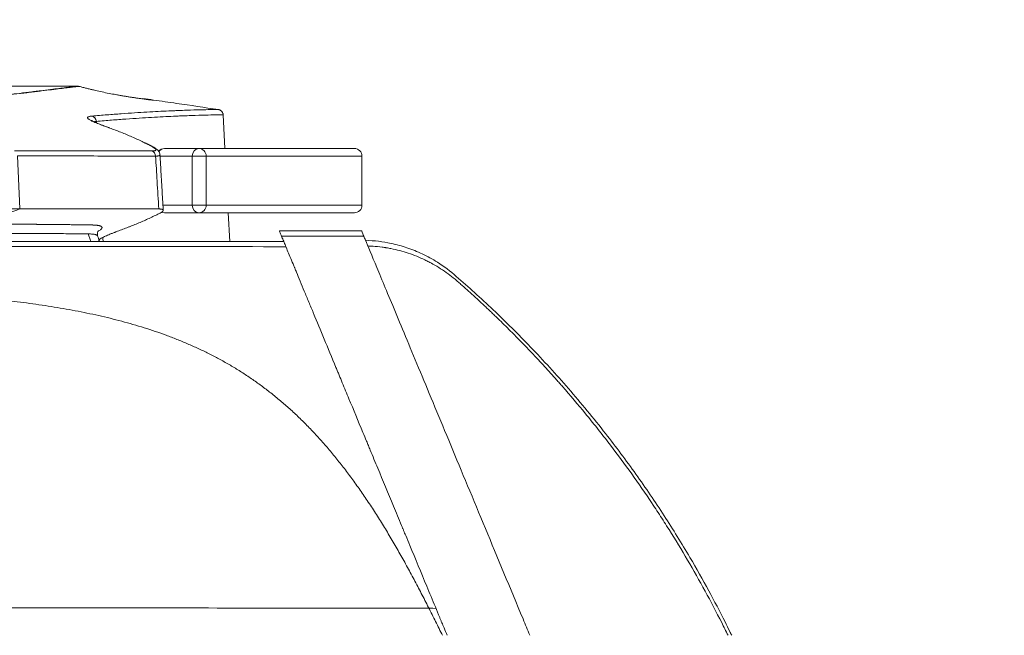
# Model space of a CAD drawing. Header units: millimetres. Extents: x 0 to 594, y 0 to 420.
# Tile 193 of 656: x 256 to 282, y 46 to 62. Entities that reach past the tile are written whole.
import ezdxf

# ---------------------------------------------------------------- set-up
doc = ezdxf.new("R2010")
doc.units = ezdxf.units.MM
doc.layers.add('1', color=7, linetype='Continuous', true_color=0xffffff)
doc.styles.add('Arial Unicode MS', font='txt')
doc.dimstyles.get("Standard").update_dxf_attribs({"dimtxt": 0.18, "dimasz": 0.18, "dimexe": 0.18, "dimexo": 0.0625, "dimgap": 0.09, "dimtad": 0, "dimtih": 1, "dimtoh": 1, "dimdec": 4, "dimzin": 0, "dimdsep": 46, "dimtxsty": 'Standard', "dimcen": 0.09, "dimadec": 0, "dimazin": 0, "dimtfac": 1, "dimtdec": 4, "dimtofl": 0, "dimtmove": 0, "dimatfit": 3, "dimfxl": 0, "dimtolj": 1, "dimtzin": 0, "dimarcsym": 0})

# ---------------------------------------------------------------- blocks, each defined once
blk = doc.blocks.new('_U11')
at = {"layer": '1', "color": 18, "lineweight": 13}
for p, q in [((89.633, 165.915), (66.293, 165.915)), ((68.293, 165.915), (68.293, 98.224)), ((351.63, 113.571), (66.293, 113.571))]:
    blk.add_line(p, q, dxfattribs=at)
at = {"layer": '1', "color": 18}
for points in [[(68.293, 165.915), (69.231, 162.415), (67.355, 162.415)], [(68.293, 113.571), (67.355, 117.071), (69.231, 117.071)]]:
    blk.add_solid(points, dxfattribs=at)
at = {"layer": '1', "color": 18, "linetype": 'Continuous', "lineweight": 13, "char_height": 2.5, "attachment_point": 7, "rotation": 90, "line_spacing_factor": 1.047437, "style": 'Arial Unicode MS'}
for s, insert in [('\\fArial Unicode MS|b0|i0;\\W1.0000;1.05', (70.421, 90.289)), ('\\fArial Unicode MS|b0|i0;\\W1.0000;BOW DEFLATED ', (70.421, 59.773))]:
    blk.add_mtext(s, dxfattribs=dict(at, insert=insert))

msp = doc.modelspace()

# ---------------------------------------------------------------- linework, layer by layer
at = {"layer": '1', "color": 155, "linetype": 'Continuous', "lineweight": 18}
for p, q in [((257.065, 60.22), (253.851, 60.22)), ((261.55, 58.571), (261.504, 59.46)), ((259.651, 58.612), (259.649, 58.613)), ((265.175, 58.371), (265.175, 57.071)), ((261.679, 56.111), (261.639, 56.871)), ((258.178, 56.257), (258.177, 56.26)), ((263.049, 56.249), (265.225, 56.249)), ((265.225, 56.249), (263.049, 56.249)), ((265.225, 56.25), (265.225, 56.249))]:
    msp.add_line(p, q, dxfattribs=at)
at = {"layer": '1', "color": 155, "linetype": 'Continuous', "lineweight": 13}
for p, q in [((256.06, 58.375), (256.121, 56.972)), ((260.685, 57.071), (260.685, 58.371)), ((261.053, 58.371), (261.053, 57.071))]:
    msp.add_line(p, q, dxfattribs=at)
at = {"layer": '1', "color": 155, "linetype": 'Continuous', "lineweight": 18}
for centre, start, end in [((259.947, 58.371), 89.9991, 139.4131), ((259.947, 57.071), 246.7422, 269.9988)]:
    msp.add_arc(centre, 0.2, start, end, dxfattribs=at)
for centre, major_axis, ratio, start_param, end_param in [((257.655, 60.069), (0.019, -0.149), 0.999805, 2.759366, 3.017677), ((258.435, 58.98), (-0.051, -0.141), 0.844451, 3.105082, 3.309032), ((264.975, 58.371), (-0.2, 0), 1, 3.141572, 4.712368), ((264.975, 57.071), (-0.2, 0), 1, 1.570775, 3.141572)]:
    msp.add_ellipse(centre, major_axis=major_axis, ratio=ratio, start_param=start_param, end_param=end_param, dxfattribs=at)
at = {"layer": '1', "color": 155, "linetype": 'Continuous', "lineweight": 13}
for centre, major_axis, ratio, start_param, end_param in [((258.004, 59.28), (-0.013, 0.149), 0.970105, 4.681337, 6.025927), ((259.581, 58.479), (-0.07, -0.133), 0.85352, 3.163287, 3.39892), ((259.584, 58.362), (0, 0.15), 0.881349, 4.766131, 5.96843), ((259.947, 58.371), (0, -0.2), 0.861277, 3.141595, 4.117305), ((260.861, 58.371), (0, 0.2), 0.878988, 0.000003, 1.570799), ((260.861, 58.371), (0.2, 0), 0.000001, 3.638654, 6.01611), ((260.861, 58.371), (0, 0.2), 0.964547, 4.712384, 6.283181), ((260.861, 57.071), (0, 0.2), 0.878988, 1.570799, 3.141595), ((260.861, 57.071), (0.2, 0), 0.000001, 3.638654, 6.01611), ((260.861, 57.071), (0, 0.2), 0.964547, 3.141588, 4.712384), ((259.947, 57.071), (0, -0.2), 0.861277, 5.8361, 6.283188)]:
    msp.add_ellipse(centre, major_axis=major_axis, ratio=ratio, start_param=start_param, end_param=end_param, dxfattribs=at)
for points, knots in [([(251.859, 59.517), (251.972, 59.53), (252.084, 59.543), (252.303, 59.569), (252.411, 59.582), (252.731, 59.62), (252.937, 59.644), (253.336, 59.692), (253.529, 59.715), (253.739, 59.741), (253.763, 59.743), (253.809, 59.749), (253.878, 59.757), (254.037, 59.776), (254.17, 59.792), (254.43, 59.824), (254.597, 59.844), (254.917, 59.883), (255.071, 59.902), (255.366, 59.937), (255.506, 59.955), (255.774, 59.987), (255.902, 60.003), (256.144, 60.033), (256.258, 60.047), (256.393, 60.063), (256.42, 60.066), (256.459, 60.071), (256.472, 60.073), (256.498, 60.076), (256.561, 60.084), (256.623, 60.091), (256.764, 60.109), (256.852, 60.12), (257.015, 60.14), (257.089, 60.149), (257.225, 60.166), (257.348, 60.181), (257.444, 60.193), (257.527, 60.203), (257.562, 60.208), (257.618, 60.215), (257.64, 60.217), (257.655, 60.219)], [0, 0, 0, 0, 0.03125, 0.03125, 0.0625, 0.0625, 0.125, 0.125, 0.1875, 0.1875, 0.195312, 0.195312, 0.203125, 0.21875, 0.25, 0.25, 0.3125, 0.3125, 0.375, 0.375, 0.4375, 0.4375, 0.5, 0.5, 0.5625, 0.5625, 0.578125, 0.578125, 0.585937, 0.585937, 0.59375, 0.625, 0.625, 0.6875, 0.6875, 0.75, 0.75, 0.8125, 0.875, 0.875, 0.9375, 0.9375, 1, 1, 1, 1]), ([(257.693, 60.214), (257.689, 60.214), (257.683, 60.213), (257.676, 60.212), (257.671, 60.212), (257.668, 60.211), (257.655, 60.21), (257.642, 60.208), (257.599, 60.203), (257.529, 60.194), (257.383, 60.177), (257.198, 60.154), (257.047, 60.136), (256.884, 60.116), (256.795, 60.106), (256.652, 60.088), (256.603, 60.082), (256.539, 60.075), (256.527, 60.073), (256.501, 60.07), (256.488, 60.068), (256.448, 60.064), (256.421, 60.06), (256.286, 60.044), (256.171, 60.03), (255.806, 59.986), (255.536, 59.953), (255.092, 59.9), (254.938, 59.881), (254.757, 59.859), (254.736, 59.857), (254.696, 59.852), (254.675, 59.85), (254.614, 59.842), (254.489, 59.827), (254.361, 59.812), (254.187, 59.791), (254.054, 59.775), (253.918, 59.759), (253.826, 59.748), (253.779, 59.742), (253.546, 59.714), (253.353, 59.691), (252.953, 59.643), (252.747, 59.619), (252.429, 59.581), (252.321, 59.568), (252.103, 59.542), (251.992, 59.528), (251.88, 59.515)], [0, 0, 0, 0, 0.015625, 0.023438, 0.023438, 0.03125, 0.03125, 0.0625, 0.0625, 0.125, 0.1875, 0.25, 0.3125, 0.3125, 0.375, 0.375, 0.40625, 0.40625, 0.414063, 0.414063, 0.421875, 0.421875, 0.4375, 0.4375, 0.5, 0.5, 0.625, 0.625, 0.6875, 0.6875, 0.695313, 0.695313, 0.703125, 0.703125, 0.71875, 0.75, 0.75, 0.78125, 0.796875, 0.796875, 0.8125, 0.8125, 0.875, 0.875, 0.9375, 0.9375, 0.96875, 0.96875, 1, 1, 1, 1]), ([(259.66, 59.853), (259.66, 59.853), (259.654, 59.853), (259.626, 59.853), (259.605, 59.853), (259.577, 59.854)], [0, 0, 0, 0, 0.499683, 0.499683, 1, 1, 1, 1]), ([(258.465, 59.126), (258.433, 59.138), (258.402, 59.149), (258.365, 59.163), (258.357, 59.166), (258.347, 59.17), (258.343, 59.171), (258.336, 59.174), (258.318, 59.18), (258.301, 59.187), (258.26, 59.202), (258.209, 59.222), (258.141, 59.249), (258.082, 59.274), (258.048, 59.29), (258.017, 59.305), (258.003, 59.312), (257.978, 59.326), (257.967, 59.332), (257.957, 59.339), (257.956, 59.34), (257.953, 59.342), (257.95, 59.344), (257.943, 59.349), (257.937, 59.354), (257.928, 59.362), (257.923, 59.367), (257.917, 59.377), (257.913, 59.386), (257.917, 59.398), (257.931, 59.408), (257.946, 59.414), (257.964, 59.419), (257.975, 59.421), (257.999, 59.425), (258.013, 59.427), (258.028, 59.428)], [0, 0, 0, 0, 0.0625, 0.0625, 0.078125, 0.078125, 0.085938, 0.085938, 0.09375, 0.125, 0.125, 0.1875, 0.25, 0.3125, 0.375, 0.375, 0.4375, 0.4375, 0.5, 0.5, 0.507813, 0.507813, 0.515625, 0.53125, 0.5625, 0.5625, 0.625, 0.625, 0.6875, 0.75, 0.8125, 0.875, 0.875, 0.9375, 0.9375, 1, 1, 1, 1]), ([(258.028, 59.428), (258.167, 59.44), (258.301, 59.451), (258.561, 59.472), (258.812, 59.49), (259.047, 59.506), (259.273, 59.521), (259.382, 59.528), (259.591, 59.54), (259.791, 59.551), (259.974, 59.56), (260.084, 59.565), (260.105, 59.566), (260.148, 59.568), (260.211, 59.571), (260.272, 59.573), (260.39, 59.578), (260.464, 59.581), (260.674, 59.588), (260.797, 59.592), (261.007, 59.597), (261.095, 59.598), (261.174, 59.599), (261.187, 59.599), (261.199, 59.599), (261.207, 59.6), (261.211, 59.6), (261.23, 59.6), (261.245, 59.6), (261.284, 59.6), (261.306, 59.6), (261.359, 59.6), (261.377, 59.6), (261.377, 59.6)], [0, 0, 0, 0, 0.062505, 0.062505, 0.125011, 0.187516, 0.187516, 0.250021, 0.250021, 0.312527, 0.375032, 0.375032, 0.390658, 0.390658, 0.406285, 0.437537, 0.437537, 0.500043, 0.500043, 0.625054, 0.625054, 0.750064, 0.750064, 0.765691, 0.773504, 0.773504, 0.781317, 0.781317, 0.81257, 0.81257, 0.875075, 0.875075, 1, 1, 1, 1]), ([(258.149, 59.288), (258.288, 59.3), (258.423, 59.311), (258.683, 59.332), (258.935, 59.35), (259.171, 59.366), (259.397, 59.381), (259.506, 59.388), (259.715, 59.4), (259.916, 59.411), (260.1, 59.42), (260.209, 59.425), (260.231, 59.426), (260.274, 59.428), (260.337, 59.43), (260.398, 59.433), (260.516, 59.438), (260.59, 59.44), (260.801, 59.448), (260.923, 59.451), (261.134, 59.456), (261.222, 59.458), (261.301, 59.459), (261.314, 59.459), (261.326, 59.459), (261.334, 59.459), (261.338, 59.459), (261.357, 59.459), (261.372, 59.459), (261.411, 59.46), (261.433, 59.46), (261.486, 59.46), (261.504, 59.46), (261.504, 59.46)], [0, 0, 0, 0, 0.062507, 0.062507, 0.125013, 0.18752, 0.18752, 0.250027, 0.250027, 0.312534, 0.37504, 0.37504, 0.390667, 0.390667, 0.406294, 0.437547, 0.437547, 0.500054, 0.500054, 0.625067, 0.625067, 0.75008, 0.75008, 0.765707, 0.77352, 0.77352, 0.781334, 0.781334, 0.812587, 0.812587, 0.875094, 0.875094, 1, 1, 1, 1]), ([(258.085, 59.279), (258.092, 59.28), (258.1, 59.282), (258.121, 59.285), (258.134, 59.287), (258.149, 59.288)], [0, 0, 0, 0, 0.431737, 0.431737, 1, 1, 1, 1]), ([(259.625, 58.505), (259.633, 58.505), (259.641, 58.505), (259.656, 58.505), (259.669, 58.507), (259.686, 58.509), (259.7, 58.513), (259.707, 58.516), (259.711, 58.518), (259.712, 58.519), (259.713, 58.519), (259.715, 58.521), (259.717, 58.522), (259.72, 58.525), (259.723, 58.53), (259.724, 58.537), (259.722, 58.545), (259.718, 58.551), (259.715, 58.555), (259.714, 58.556), (259.713, 58.558), (259.712, 58.559), (259.71, 58.561), (259.709, 58.563), (259.704, 58.568), (259.7, 58.571), (259.691, 58.579), (259.681, 58.586), (259.664, 58.597), (259.644, 58.61), (259.628, 58.618), (259.62, 58.622)], [0, 0, 0, 0, 0.0625, 0.0625, 0.125, 0.1875, 0.25, 0.3125, 0.3125, 0.328125, 0.328125, 0.34375, 0.375, 0.375, 0.4375, 0.5, 0.5625, 0.625, 0.625, 0.640625, 0.640625, 0.65625, 0.65625, 0.6875, 0.6875, 0.75, 0.75, 0.8125, 0.875, 0.9375, 1, 1, 1, 1]), ([(255.981, 58.508), (256.31, 58.507), (256.633, 58.507), (257.266, 58.507), (257.576, 58.506), (258.183, 58.506), (258.48, 58.506), (259.062, 58.505), (259.347, 58.505), (259.625, 58.505)], [0, 0, 0, 0, 0.25, 0.25, 0.5, 0.5, 0.75, 0.75, 1, 1, 1, 1]), ([(256.06, 58.375), (256.39, 58.375), (256.714, 58.374), (257.349, 58.374), (257.971, 58.373), (258.568, 58.372), (259.151, 58.371), (259.437, 58.37), (259.716, 58.37)], [0, 0, 0, 0, 0.25, 0.25, 0.5, 0.75, 0.75, 1, 1, 1, 1]), ([(259.716, 58.37), (259.726, 58.37), (259.735, 58.37), (259.752, 58.371), (259.768, 58.372), (259.788, 58.375), (259.804, 58.379), (259.814, 58.382), (259.818, 58.384), (259.818, 58.384), (259.819, 58.385), (259.82, 58.385), (259.823, 58.387), (259.825, 58.388), (259.828, 58.391), (259.832, 58.396), (259.833, 58.4), (259.833, 58.403), (259.833, 58.403)], [0, 0, 0, 0, 0.124614, 0.124614, 0.249229, 0.373843, 0.498458, 0.623072, 0.638649, 0.638649, 0.654226, 0.654226, 0.68538, 0.747687, 0.747687, 0.872301, 0.996916, 1, 1, 1, 1]), ([(259.716, 58.37), (259.729, 58.149), (259.742, 57.929), (259.77, 57.463), (259.785, 57.218), (259.799, 56.972)], [0, 0, 0, 0, 0.473489, 0.473489, 1, 1, 1, 1]), ([(260.685, 58.371), (260.611, 58.371), (260.537, 58.371), (260.388, 58.371), (260.313, 58.371), (260.104, 58.371), (259.97, 58.371), (259.834, 58.371)], [0, 0, 0, 0, 0.266992, 0.266992, 0.533983, 0.533983, 1, 1, 1, 1]), ([(265.175, 58.371), (265.175, 58.371), (265.153, 58.371), (265.067, 58.371), (265.002, 58.371), (264.91, 58.371), (264.904, 58.371), (264.893, 58.371), (264.876, 58.371), (264.835, 58.371), (264.796, 58.371), (264.715, 58.371), (264.596, 58.371), (264.386, 58.371), (264.225, 58.371), (264.128, 58.371), (264.117, 58.371), (264.095, 58.371), (264.084, 58.371), (264.051, 58.371), (263.983, 58.371), (263.913, 58.371), (263.767, 58.371), (263.665, 58.371), (263.45, 58.371), (263.225, 58.371), (262.978, 58.371), (262.818, 58.371), (262.785, 58.371), (262.719, 58.371), (262.686, 58.371), (262.586, 58.371), (262.381, 58.371), (262.02, 58.371), (261.71, 58.371), (261.389, 58.371), (261.224, 58.371), (261.053, 58.371)], [0, 0, 0, 0, 0.124696, 0.124696, 0.249739, 0.249739, 0.257554, 0.257554, 0.265369, 0.281, 0.312261, 0.312261, 0.374783, 0.437304, 0.499826, 0.499826, 0.507641, 0.507641, 0.515456, 0.515456, 0.531087, 0.562348, 0.562348, 0.62487, 0.62487, 0.687391, 0.749913, 0.749913, 0.765543, 0.765543, 0.781174, 0.781174, 0.812435, 0.874957, 0.937478, 0.937478, 1, 1, 1, 1]), ([(259.912, 57.071), (260.022, 57.071), (260.13, 57.071), (260.313, 57.071), (260.388, 57.071), (260.537, 57.071), (260.611, 57.071), (260.685, 57.071)], [0, 0, 0, 0, 0.413543, 0.413543, 0.706772, 0.706772, 1, 1, 1, 1]), ([(261.053, 57.071), (261.224, 57.071), (261.389, 57.071), (261.71, 57.071), (262.02, 57.071), (262.381, 57.071), (262.586, 57.071), (262.686, 57.071), (262.719, 57.071), (262.785, 57.071), (262.818, 57.071), (262.978, 57.071), (263.225, 57.071), (263.45, 57.071), (263.665, 57.071), (263.767, 57.071), (263.912, 57.071), (263.983, 57.071), (264.051, 57.071), (264.084, 57.071), (264.095, 57.071), (264.117, 57.071), (264.215, 57.071), (264.386, 57.071), (264.596, 57.071), (264.715, 57.071), (264.796, 57.071), (264.835, 57.071), (264.876, 57.071), (264.893, 57.071), (264.904, 57.071), (264.91, 57.071), (265.001, 57.071), (265.066, 57.071), (265.153, 57.071), (265.175, 57.071), (265.175, 57.071)], [0, 0, 0, 0, 0.062517, 0.062517, 0.125033, 0.18755, 0.218808, 0.218808, 0.234437, 0.234437, 0.250067, 0.250067, 0.312583, 0.3751, 0.3751, 0.437617, 0.437617, 0.468875, 0.484504, 0.484504, 0.492319, 0.492319, 0.500133, 0.56265, 0.625166, 0.687683, 0.687683, 0.718941, 0.734571, 0.742385, 0.742385, 0.7502, 0.7502, 0.875233, 0.875233, 1, 1, 1, 1]), ([(258.177, 56.26), (258.176, 56.265), (258.173, 56.269), (258.165, 56.277), (258.159, 56.281), (258.144, 56.288), (258.135, 56.291), (258.114, 56.297), (258.102, 56.3), (258.075, 56.304), (258.06, 56.306), (258.028, 56.31), (258.01, 56.311), (257.981, 56.312), (257.972, 56.313), (257.951, 56.313), (257.941, 56.313), (257.93, 56.313)], [0, 0, 0, 0, 0.123192, 0.123192, 0.269326, 0.269326, 0.415461, 0.415461, 0.561596, 0.561596, 0.707731, 0.707731, 0.853865, 0.853865, 0.926933, 0.926933, 1, 1, 1, 1]), ([(257.93, 56.313), (257.937, 56.297), (257.949, 56.264), (257.968, 56.215), (257.987, 56.166), (258.001, 56.132), (258.007, 56.114), (258.008, 56.113)], [0, 0, 0, 0, 0.24782, 0.493498, 0.737036, 0.978435, 1, 1, 1, 1]), ([(251.01, 54.785), (251.262, 54.785), (251.512, 54.784), (252.007, 54.777), (252.253, 54.772), (252.739, 54.759), (252.98, 54.751), (253.457, 54.731), (253.694, 54.719), (254.162, 54.692), (254.394, 54.676), (254.853, 54.641), (255.081, 54.622), (255.531, 54.578), (255.754, 54.554), (256.196, 54.501), (256.414, 54.473), (256.847, 54.41), (257.061, 54.376), (257.484, 54.303), (257.694, 54.263), (258.108, 54.177), (258.313, 54.131), (258.719, 54.031), (258.92, 53.978), (259.316, 53.863), (259.512, 53.802), (259.803, 53.703), (259.996, 53.635), (260.282, 53.526), (260.47, 53.448), (260.657, 53.368), (260.75, 53.326), (260.935, 53.24), (261.119, 53.152), (261.3, 53.057), (261.481, 52.96), (261.66, 52.86), (261.926, 52.7), (262.1, 52.586), (262.274, 52.47), (262.36, 52.409), (262.532, 52.286), (262.702, 52.158), (262.954, 51.957), (263.203, 51.744), (263.367, 51.594), (263.529, 51.44), (263.69, 51.283), (263.929, 51.035), (264.164, 50.775), (264.319, 50.594), (264.472, 50.409), (264.548, 50.314), (264.7, 50.121), (264.85, 49.925), (264.997, 49.721), (265.144, 49.514), (265.217, 49.408), (265.361, 49.194), (265.504, 48.976), (265.645, 48.752), (265.785, 48.526), (265.855, 48.411), (265.992, 48.179), (266.06, 48.062), (266.196, 47.825), (266.263, 47.706), (266.396, 47.465), (266.461, 47.344), (266.592, 47.1), (266.657, 46.977), (266.785, 46.731), (266.849, 46.607), (266.975, 46.359), (267.038, 46.235), (267.162, 45.986), (267.223, 45.862), (267.29, 45.725), (267.296, 45.712), (267.302, 45.7)], [0, 0, 0, 0, 0.034424, 0.034424, 0.068848, 0.068848, 0.103271, 0.103271, 0.137695, 0.137695, 0.172119, 0.172119, 0.206543, 0.206543, 0.240966, 0.240966, 0.27539, 0.27539, 0.309814, 0.309814, 0.344238, 0.344238, 0.378662, 0.378662, 0.413085, 0.413085, 0.447509, 0.447509, 0.464721, 0.481933, 0.499145, 0.499145, 0.516357, 0.516357, 0.533569, 0.55078, 0.55078, 0.567992, 0.585204, 0.602416, 0.602416, 0.619628, 0.619628, 0.63684, 0.654052, 0.671264, 0.688476, 0.688476, 0.705687, 0.722899, 0.740111, 0.757323, 0.757323, 0.774535, 0.774535, 0.791747, 0.808959, 0.808959, 0.826171, 0.826171, 0.843383, 0.860594, 0.860594, 0.877806, 0.877806, 0.895018, 0.895018, 0.91223, 0.91223, 0.929442, 0.929442, 0.946654, 0.946654, 0.963866, 0.963866, 0.981078, 0.981078, 0.99829, 0.99829, 1, 1, 1, 1])]:
    msp.add_open_spline(points, degree=3, knots=knots, dxfattribs=at)
at = {"layer": '1', "color": 155, "linetype": 'Continuous', "lineweight": 18}
for points, knots in [([(257.655, 60.219), (257.632, 60.219), (257.586, 60.219), (257.515, 60.219), (257.442, 60.219), (257.393, 60.219), (257.362, 60.219), (257.356, 60.219), (257.343, 60.219), (257.337, 60.219), (257.318, 60.219), (257.306, 60.219), (257.268, 60.22), (257.218, 60.22), (257.142, 60.22), (257.091, 60.22), (257.065, 60.22)], [0, 0, 0, 0, 0.125, 0.25, 0.375, 0.5, 0.5, 0.53125, 0.53125, 0.5625, 0.5625, 0.625, 0.625, 0.75, 0.875, 1, 1, 1, 1]), ([(257.693, 60.214), (257.727, 60.205), (257.76, 60.196), (257.826, 60.18), (257.858, 60.171), (257.921, 60.156), (257.951, 60.148), (258.012, 60.133), (258.041, 60.126), (258.07, 60.119)], [0, 0, 0, 0, 0.25, 0.25, 0.5, 0.5, 0.75, 0.75, 1, 1, 1, 1]), ([(258.07, 60.119), (258.041, 60.126), (258.012, 60.133), (257.951, 60.148), (257.921, 60.156), (257.858, 60.171), (257.826, 60.18), (257.76, 60.196), (257.727, 60.205), (257.693, 60.214)], [0, 0, 0, 0, 0.25, 0.25, 0.5, 0.5, 0.75, 0.75, 1, 1, 1, 1]), ([(259.577, 59.854), (259.562, 59.856), (259.546, 59.858), (259.516, 59.863), (259.501, 59.865), (259.455, 59.871), (259.425, 59.876), (259.364, 59.885), (259.319, 59.891), (259.274, 59.898), (259.251, 59.901), (259.243, 59.902), (259.228, 59.904), (259.221, 59.905), (259.198, 59.908), (259.183, 59.911), (259.153, 59.915), (259.138, 59.917), (259.108, 59.921), (259.092, 59.924), (259.062, 59.928), (259.047, 59.93), (259.001, 59.937), (258.971, 59.942), (258.909, 59.952), (258.879, 59.957), (258.818, 59.967), (258.787, 59.973), (258.726, 59.983), (258.696, 59.989), (258.604, 60.006), (258.544, 60.017), (258.424, 60.041), (258.364, 60.053), (258.246, 60.079), (258.187, 60.092), (258.129, 60.105)], [0, 0, 0, 0, 0.03125, 0.03125, 0.0625, 0.0625, 0.125, 0.125, 0.1875, 0.21875, 0.21875, 0.234375, 0.234375, 0.25, 0.25, 0.28125, 0.28125, 0.3125, 0.3125, 0.34375, 0.34375, 0.375, 0.375, 0.4375, 0.4375, 0.5, 0.5, 0.5625, 0.5625, 0.625, 0.625, 0.75, 0.75, 0.875, 0.875, 1, 1, 1, 1]), ([(261.377, 59.6), (261.008, 59.656), (260.436, 59.741), (259.864, 59.824), (259.66, 59.853)], [0, 0, 0, 0, 0.6441, 1, 1, 1, 1]), ([(261.504, 59.46), (261.503, 59.468), (261.502, 59.477), (261.498, 59.493), (261.496, 59.502), (261.489, 59.517), (261.485, 59.525), (261.476, 59.539), (261.471, 59.546), (261.459, 59.559), (261.453, 59.565), (261.44, 59.575), (261.432, 59.58), (261.417, 59.588), (261.41, 59.591), (261.393, 59.597), (261.385, 59.599), (261.377, 59.6)], [0, 0, 0, 0, 0.125, 0.125, 0.25, 0.25, 0.375, 0.375, 0.5, 0.5, 0.625, 0.625, 0.75, 0.75, 0.875, 0.875, 1, 1, 1, 1]), ([(258.436, 59.139), (258.434, 59.14), (258.373, 59.162), (258.274, 59.199), (258.155, 59.247), (258.074, 59.283), (258.026, 59.308), (258.01, 59.319), (258.009, 59.321), (258.009, 59.321)], [0, 0, 0, 0, 0.007264, 0.232929, 0.454964, 0.648411, 0.818407, 0.962, 1, 1, 1, 1]), ([(259.383, 58.742), (259.369, 58.749), (259.355, 58.756), (259.247, 58.808), (259.152, 58.851), (258.959, 58.935), (258.862, 58.975), (258.665, 59.053), (258.566, 59.09), (258.465, 59.126)], [0, 0, 0, 0, 0.047336, 0.047336, 0.36489, 0.36489, 0.682445, 0.682445, 1, 1, 1, 1]), ([(259.83, 58.409), (259.829, 58.426), (259.823, 58.46), (259.795, 58.505), (259.759, 58.543), (259.714, 58.576), (259.672, 58.6), (259.648, 58.611)], [0, 0, 0, 0, 0.125818, 0.288741, 0.475604, 0.726672, 1, 1, 1, 1]), ([(263.675, 58.571), (263.675, 58.571), (263.665, 58.571), (263.621, 58.571), (263.548, 58.571), (263.479, 58.571), (263.43, 58.571), (263.42, 58.571), (263.399, 58.571), (263.367, 58.571), (263.332, 58.571), (263.259, 58.571), (263.205, 58.571), (263.03, 58.571), (262.894, 58.571), (262.728, 58.571), (262.718, 58.571), (262.698, 58.571), (262.668, 58.571), (262.597, 58.571), (262.533, 58.571), (262.402, 58.571), (262.217, 58.571), (261.912, 58.571), (261.688, 58.571), (261.557, 58.571), (261.543, 58.571), (261.513, 58.571), (261.469, 58.571), (261.364, 58.571), (261.271, 58.571), (261.083, 58.571), (260.952, 58.571), (260.546, 58.571), (260.256, 58.571), (259.947, 58.571)], [0, 0, 0, 0, 0.062275, 0.12479, 0.187305, 0.24982, 0.24982, 0.265449, 0.265449, 0.281077, 0.312335, 0.312335, 0.37485, 0.37485, 0.49988, 0.49988, 0.507694, 0.507694, 0.515509, 0.531137, 0.562395, 0.562395, 0.62491, 0.687425, 0.74994, 0.74994, 0.757754, 0.757754, 0.765569, 0.781197, 0.812455, 0.812455, 0.87497, 0.87497, 1, 1, 1, 1]), ([(259.947, 58.571), (260.104, 58.571), (260.259, 58.571), (260.487, 58.571), (260.563, 58.571), (260.713, 58.571), (260.787, 58.571), (260.861, 58.571)], [0, 0, 0, 0, 0.5, 0.5, 0.75, 0.75, 1, 1, 1, 1]), ([(260.861, 58.571), (261.031, 58.571), (261.196, 58.571), (261.516, 58.571), (261.825, 58.571), (262.186, 58.571), (262.39, 58.571), (262.491, 58.571), (262.524, 58.571), (262.589, 58.571), (262.622, 58.571), (262.782, 58.571), (263.028, 58.571), (263.253, 58.571), (263.468, 58.571), (263.57, 58.571), (263.715, 58.571), (263.785, 58.571), (263.853, 58.571), (263.886, 58.571), (263.897, 58.571), (263.919, 58.571), (264.016, 58.571), (264.188, 58.571), (264.397, 58.571), (264.516, 58.571), (264.597, 58.571), (264.635, 58.571), (264.676, 58.571), (264.693, 58.571), (264.705, 58.571), (264.71, 58.571), (264.802, 58.571), (264.867, 58.571), (264.953, 58.571), (264.975, 58.571), (264.975, 58.571)], [0, 0, 0, 0, 0.062517, 0.062517, 0.125033, 0.18755, 0.218808, 0.218808, 0.234438, 0.234438, 0.250067, 0.250067, 0.312583, 0.3751, 0.3751, 0.437617, 0.437617, 0.468875, 0.484504, 0.484504, 0.492319, 0.492319, 0.500133, 0.56265, 0.625167, 0.687683, 0.687683, 0.718942, 0.734571, 0.742385, 0.742385, 0.7502, 0.7502, 0.875233, 0.875233, 1, 1, 1, 1]), ([(261.551, 58.571), (261.558, 58.571), (261.565, 58.571), (261.805, 58.571), (262.018, 58.571), (262.31, 58.571), (262.402, 58.571), (262.533, 58.571), (262.597, 58.571), (262.668, 58.571), (262.698, 58.571), (262.718, 58.571), (262.728, 58.571), (262.893, 58.571), (263.03, 58.571), (263.205, 58.571), (263.259, 58.571), (263.332, 58.571), (263.356, 58.571), (263.389, 58.571), (263.399, 58.571), (263.42, 58.571), (263.43, 58.571), (263.518, 58.571), (263.577, 58.571), (263.636, 58.571), (263.665, 58.571), (263.675, 58.571), (263.675, 58.571)], [0, 0, 0, 0, 0.005059, 0.005059, 0.170924, 0.170924, 0.253857, 0.253857, 0.295323, 0.316056, 0.326423, 0.326423, 0.336789, 0.336789, 0.502655, 0.502655, 0.585587, 0.585587, 0.627053, 0.627053, 0.647787, 0.647787, 0.66852, 0.66852, 0.834385, 0.834385, 0.917318, 1, 1, 1, 1]), ([(264.975, 58.571), (264.975, 58.571), (264.888, 58.571), (264.71, 58.571), (264.705, 58.571), (264.693, 58.571), (264.676, 58.571), (264.635, 58.571), (264.597, 58.571), (264.516, 58.571), (264.457, 58.571), (264.263, 58.571), (264.112, 58.571), (263.93, 58.571), (263.919, 58.571), (263.897, 58.571), (263.886, 58.571), (263.853, 58.571), (263.785, 58.571), (263.715, 58.571), (263.57, 58.571), (263.366, 58.571), (263.028, 58.571), (262.782, 58.571), (262.622, 58.571), (262.589, 58.571), (262.524, 58.571), (262.491, 58.571), (262.39, 58.571), (262.322, 58.571), (262.114, 58.571), (261.969, 58.571), (261.735, 58.571), (261.648, 58.571), (261.56, 58.571)], [0, 0, 0, 0, 0.274395, 0.274395, 0.282978, 0.282978, 0.291561, 0.308727, 0.343058, 0.343058, 0.41172, 0.41172, 0.549044, 0.549044, 0.557627, 0.557627, 0.56621, 0.56621, 0.583375, 0.617706, 0.617706, 0.686368, 0.755031, 0.823693, 0.823693, 0.840858, 0.840858, 0.858024, 0.858024, 0.892355, 0.892355, 0.961017, 0.961017, 1, 1, 1, 1]), ([(247.2, 56.972), (247.423, 56.972), (247.645, 56.972), (248.087, 56.972), (248.307, 56.972), (248.745, 56.972), (248.963, 56.972), (249.394, 56.972), (249.609, 56.972), (250.033, 56.972), (250.243, 56.972), (250.659, 56.972), (250.865, 56.972), (251.272, 56.972), (251.472, 56.972), (251.868, 56.972), (252.063, 56.972), (252.446, 56.972), (252.635, 56.972), (253.005, 56.972), (253.187, 56.972), (253.543, 56.972), (253.717, 56.972), (254.058, 56.972), (254.225, 56.972), (254.55, 56.972), (254.708, 56.972), (255.015, 56.972), (255.165, 56.972), (255.454, 56.972), (255.594, 56.972), (255.865, 56.972), (255.995, 56.972), (256.121, 56.972)], [0, 0, 0, 0, 0.0625, 0.0625, 0.125, 0.125, 0.1875, 0.1875, 0.25, 0.25, 0.3125, 0.3125, 0.375, 0.375, 0.4375, 0.4375, 0.5, 0.5, 0.5625, 0.5625, 0.625, 0.625, 0.6875, 0.6875, 0.75, 0.75, 0.8125, 0.8125, 0.875, 0.875, 0.9375, 0.9375, 1, 1, 1, 1]), ([(256.121, 56.972), (256.785, 56.972), (257.424, 56.972), (258.651, 56.972), (259.238, 56.972), (259.799, 56.972)], [0, 0, 0, 0, 0.5, 0.5, 1, 1, 1, 1]), ([(259.811, 56.851), (259.724, 56.807), (259.636, 56.765), (259.456, 56.682), (259.366, 56.642), (259.228, 56.584), (259.158, 56.555), (259.088, 56.527), (259.042, 56.508), (259.018, 56.499), (258.9, 56.453), (258.805, 56.417), (258.709, 56.382)], [0, 0, 0, 0, 0.25, 0.25, 0.5, 0.5, 0.625, 0.6875, 0.6875, 0.75, 0.75, 1, 1, 1, 1]), ([(259.799, 56.972), (259.809, 56.972), (259.827, 56.972), (259.851, 56.97), (259.871, 56.968), (259.883, 56.965), (259.89, 56.963), (259.893, 56.962), (259.896, 56.961), (259.897, 56.961), (259.899, 56.96), (259.9, 56.959), (259.905, 56.957), (259.908, 56.955), (259.913, 56.951), (259.918, 56.947), (259.92, 56.939), (259.919, 56.931), (259.915, 56.924), (259.912, 56.92), (259.911, 56.918), (259.91, 56.917), (259.908, 56.915), (259.907, 56.913), (259.902, 56.908), (259.894, 56.9), (259.878, 56.889), (259.86, 56.877), (259.837, 56.864), (259.82, 56.855), (259.811, 56.851)], [0, 0, 0, 0, 0.0625, 0.125, 0.1875, 0.25, 0.25, 0.28125, 0.28125, 0.296875, 0.296875, 0.3125, 0.3125, 0.375, 0.375, 0.4375, 0.5, 0.5625, 0.625, 0.640625, 0.640625, 0.65625, 0.65625, 0.6875, 0.6875, 0.75, 0.8125, 0.875, 0.9375, 1, 1, 1, 1]), ([(260.861, 56.871), (260.787, 56.871), (260.712, 56.871), (260.563, 56.871), (260.487, 56.871), (260.259, 56.871), (260.104, 56.871), (259.947, 56.871)], [0, 0, 0, 0, 0.25, 0.25, 0.5, 0.5, 1, 1, 1, 1]), ([(264.975, 56.871), (264.975, 56.871), (264.953, 56.871), (264.867, 56.871), (264.802, 56.871), (264.71, 56.871), (264.704, 56.871), (264.693, 56.871), (264.676, 56.871), (264.635, 56.871), (264.597, 56.871), (264.516, 56.871), (264.397, 56.871), (264.188, 56.871), (264.026, 56.871), (263.93, 56.871), (263.919, 56.871), (263.897, 56.871), (263.886, 56.871), (263.853, 56.871), (263.785, 56.871), (263.715, 56.871), (263.57, 56.871), (263.468, 56.871), (263.253, 56.871), (263.028, 56.871), (262.782, 56.871), (262.622, 56.871), (262.589, 56.871), (262.524, 56.871), (262.491, 56.871), (262.39, 56.871), (262.186, 56.871), (261.825, 56.871), (261.516, 56.871), (261.196, 56.871), (261.031, 56.871), (260.861, 56.871)], [0, 0, 0, 0, 0.124695, 0.124695, 0.249739, 0.249739, 0.257554, 0.257554, 0.265369, 0.281, 0.31226, 0.31226, 0.374782, 0.437304, 0.499826, 0.499826, 0.507641, 0.507641, 0.515456, 0.515456, 0.531087, 0.562348, 0.562348, 0.624869, 0.624869, 0.687391, 0.749913, 0.749913, 0.765543, 0.765543, 0.781174, 0.781174, 0.812435, 0.874956, 0.937478, 0.937478, 1, 1, 1, 1]), ([(254.855, 56.567), (254.858, 56.567), (254.864, 56.567), (254.873, 56.567), (254.884, 56.567), (254.896, 56.567), (254.91, 56.567), (254.925, 56.567), (254.941, 56.567), (254.959, 56.567), (254.978, 56.567), (254.998, 56.567), (255.019, 56.567), (255.05, 56.567), (255.089, 56.567), (255.135, 56.567), (255.22, 56.567), (255.343, 56.567), (255.471, 56.567), (255.567, 56.567), (255.631, 56.567), (255.695, 56.567), (255.75, 56.567), (255.796, 56.567), (255.832, 56.567), (255.868, 56.567), (255.904, 56.567), (255.939, 56.567), (255.973, 56.567), (256.007, 56.567), (256.04, 56.567), (256.073, 56.567), (256.105, 56.567), (256.126, 56.567), (256.137, 56.567)], [0, 0, 0, 0, 0.006295, 0.013613, 0.021953, 0.031315, 0.0417, 0.053108, 0.065539, 0.078993, 0.093471, 0.108971, 0.125496, 0.143044, 0.178936, 0.214666, 0.250233, 0.375302, 0.500146, 0.55006, 0.600008, 0.649993, 0.700012, 0.729411, 0.758386, 0.786934, 0.815058, 0.842756, 0.870028, 0.896875, 0.923295, 0.94929, 0.974858, 1, 1, 1, 1]), ([(256.15, 56.567), (256.154, 56.567), (256.161, 56.567), (256.172, 56.567), (256.183, 56.567), (256.194, 56.567), (256.205, 56.567), (256.216, 56.567), (256.228, 56.567), (256.239, 56.567), (256.25, 56.567), (256.261, 56.567), (256.272, 56.567), (256.284, 56.567), (256.295, 56.567), (256.306, 56.567), (256.317, 56.567), (256.329, 56.566), (256.34, 56.566), (256.351, 56.566), (256.363, 56.566), (256.374, 56.566), (256.385, 56.566), (256.397, 56.566), (256.408, 56.566), (256.42, 56.566), (256.431, 56.566), (256.443, 56.566), (256.454, 56.566), (256.466, 56.566), (256.477, 56.566), (256.489, 56.566), (256.5, 56.566), (256.512, 56.566), (256.523, 56.566), (256.535, 56.566), (256.547, 56.566), (256.558, 56.566), (256.57, 56.566), (256.582, 56.565), (256.593, 56.565), (256.605, 56.565), (256.617, 56.565), (256.629, 56.565), (256.64, 56.565), (256.652, 56.565), (256.664, 56.565), (256.676, 56.565), (256.688, 56.565), (256.699, 56.565), (256.711, 56.565), (256.723, 56.565), (256.735, 56.565), (256.747, 56.564), (256.8, 56.564), (256.898, 56.563), (257.04, 56.562), (257.19, 56.56), (257.316, 56.559), (257.415, 56.558), (257.487, 56.557), (257.558, 56.556), (257.617, 56.555), (257.664, 56.554), (257.7, 56.554), (257.735, 56.553), (257.77, 56.553), (257.805, 56.552), (257.84, 56.552), (257.875, 56.551), (257.902, 56.551), (257.922, 56.551), (257.933, 56.55), (257.945, 56.55), (257.957, 56.55), (257.968, 56.55), (257.978, 56.55), (257.986, 56.55), (257.993, 56.55), (257.999, 56.55), (258.005, 56.549), (258.011, 56.549), (258.017, 56.549), (258.023, 56.549), (258.028, 56.549), (258.034, 56.549), (258.039, 56.549), (258.044, 56.549), (258.05, 56.549), (258.057, 56.548), (258.065, 56.548), (258.073, 56.548), (258.08, 56.548), (258.087, 56.547), (258.094, 56.547), (258.1, 56.547), (258.106, 56.546), (258.112, 56.546), (258.116, 56.546), (258.12, 56.545), (258.124, 56.545), (258.128, 56.545), (258.132, 56.544), (258.136, 56.544), (258.14, 56.544), (258.144, 56.543), (258.148, 56.543), (258.151, 56.543), (258.155, 56.542), (258.159, 56.542), (258.163, 56.541), (258.169, 56.54), (258.178, 56.539), (258.189, 56.538), (258.199, 56.536), (258.209, 56.534), (258.219, 56.532), (258.228, 56.53), (258.236, 56.528), (258.244, 56.525), (258.252, 56.523), (258.259, 56.52), (258.265, 56.518), (258.271, 56.515), (258.276, 56.512), (258.281, 56.509), (258.285, 56.506), (258.289, 56.502), (258.292, 56.499), (258.295, 56.494), (258.298, 56.489), (258.299, 56.483), (258.299, 56.478), (258.298, 56.472), (258.296, 56.466), (258.293, 56.46), (258.288, 56.451), (258.278, 56.44), (258.259, 56.424), (258.231, 56.404), (258.203, 56.388), (258.187, 56.38)], [0, 0, 0, 0, 0.003654, 0.007317, 0.01099, 0.014672, 0.018364, 0.022065, 0.025776, 0.029496, 0.033226, 0.036965, 0.040714, 0.044473, 0.048241, 0.052018, 0.055805, 0.059601, 0.063407, 0.067223, 0.071048, 0.074882, 0.078726, 0.08258, 0.086443, 0.090315, 0.094197, 0.098089, 0.10199, 0.105901, 0.109821, 0.11375, 0.117689, 0.121638, 0.125596, 0.129564, 0.133541, 0.137528, 0.141524, 0.14553, 0.149545, 0.15357, 0.157604, 0.161648, 0.165701, 0.169764, 0.173837, 0.177918, 0.18201, 0.186111, 0.190221, 0.194341, 0.19847, 0.202609, 0.206758, 0.254246, 0.304787, 0.358382, 0.415031, 0.441137, 0.467331, 0.493614, 0.519986, 0.533186, 0.546388, 0.559591, 0.572795, 0.586, 0.599206, 0.612413, 0.625621, 0.630043, 0.634465, 0.638886, 0.643307, 0.647728, 0.652148, 0.654661, 0.657119, 0.659523, 0.661873, 0.664169, 0.666411, 0.668599, 0.670732, 0.672812, 0.674837, 0.676809, 0.678726, 0.682048, 0.685278, 0.688418, 0.691467, 0.694425, 0.697292, 0.700069, 0.702756, 0.705353, 0.707198, 0.709052, 0.710915, 0.712788, 0.71467, 0.716561, 0.718461, 0.720371, 0.72229, 0.724218, 0.726156, 0.728104, 0.730061, 0.732027, 0.738297, 0.744564, 0.750829, 0.757095, 0.76336, 0.769628, 0.775899, 0.782175, 0.788456, 0.794744, 0.80104, 0.807346, 0.813662, 0.819991, 0.826333, 0.832689, 0.839062, 0.847933, 0.856816, 0.865716, 0.874637, 0.883581, 0.892553, 0.901557, 0.910597, 0.928473, 0.946378, 0.973229, 1, 1, 1, 1]), ([(247.204, 56.273), (247.378, 56.273), (247.725, 56.273), (248.235, 56.273), (248.735, 56.273), (249.382, 56.273), (250.155, 56.274), (251.018, 56.275), (251.688, 56.276), (252.196, 56.278), (252.565, 56.279), (252.921, 56.281), (253.267, 56.283), (253.601, 56.285), (253.925, 56.288), (254.162, 56.291), (254.316, 56.293), (254.393, 56.294), (254.469, 56.295), (254.545, 56.297), (254.608, 56.299), (254.658, 56.3), (254.689, 56.301), (254.726, 56.302), (254.775, 56.303), (254.916, 56.307), (255.23, 56.314), (255.603, 56.32), (255.917, 56.322), (256.094, 56.323), (256.356, 56.324), (256.737, 56.323), (257.142, 56.321), (257.455, 56.318), (257.647, 56.316), (257.779, 56.315), (257.844, 56.314), (257.881, 56.314), (257.904, 56.314), (257.921, 56.313), (257.928, 56.313), (257.93, 56.313)], [0, 0, 0, 0, 0.03216, 0.06432, 0.096481, 0.128641, 0.192961, 0.257281, 0.321602, 0.353762, 0.385922, 0.418082, 0.450243, 0.482403, 0.514563, 0.546723, 0.554763, 0.562803, 0.570843, 0.578883, 0.586923, 0.590943, 0.594963, 0.596973, 0.603003, 0.611043, 0.643204, 0.707524, 0.739684, 0.755764, 0.771844, 0.836165, 0.900485, 0.932645, 0.964805, 0.980886, 0.988926, 0.992946, 0.996966, 0.998976, 1, 1, 1, 1]), ([(258.177, 56.261), (258.176, 56.299), (258.173, 56.353), (258.188, 56.377), (258.185, 56.379)], [0, 0, 0, 0, 0.53744, 1, 1, 1, 1]), ([(258.709, 56.382), (258.694, 56.376), (258.672, 56.368), (258.647, 56.359), (258.637, 56.355), (258.63, 56.352), (258.626, 56.351), (258.596, 56.34), (258.57, 56.33), (258.52, 56.31), (258.474, 56.292), (258.412, 56.266), (258.359, 56.241), (258.329, 56.226), (258.301, 56.212), (258.288, 56.205), (258.272, 56.195), (258.264, 56.19), (258.256, 56.184), (258.253, 56.182), (258.251, 56.18), (258.25, 56.179), (258.24, 56.173), (258.233, 56.167), (258.223, 56.156), (258.216, 56.146), (258.213, 56.137), (258.214, 56.133)], [0, 0, 0, 0, 0.045805, 0.068708, 0.080159, 0.080159, 0.091611, 0.091611, 0.183221, 0.183221, 0.274832, 0.366443, 0.458054, 0.549664, 0.549664, 0.641275, 0.641275, 0.687081, 0.709983, 0.721435, 0.721435, 0.732886, 0.732886, 0.824497, 0.824497, 0.916107, 1, 1, 1, 1]), ([(262.99, 56.394), (262.99, 56.394), (262.995, 56.382), (263.014, 56.334), (263.029, 56.297), (263.049, 56.249)], [0, 0, 0, 0, 0.5, 0.5, 1, 1, 1, 1]), ([(263.104, 56.117), (263.099, 56.128), (263.094, 56.139), (263.086, 56.159), (263.082, 56.169), (263.074, 56.188), (263.062, 56.216), (263.051, 56.244), (263.044, 56.262), (263.043, 56.264)], [0, 0, 0, 0, 0.191893, 0.191893, 0.377836, 0.377836, 0.563778, 0.935664, 1, 1, 1, 1]), ([(265.271, 56.14), (265.269, 56.143), (265.268, 56.146), (265.237, 56.222), (265.213, 56.279), (265.196, 56.319)], [0, 0, 0, 0, 0.04056, 0.04056, 1, 1, 1, 1]), ([(263.106, 56.11), (261.141, 56.112), (254.184, 56.117), (242.218, 56.094), (231.352, 56.065), (225.477, 56.053), (224.613, 56.051)], [0, 0, 0, 0, 0.153148, 0.542157, 0.932637, 1, 1, 1, 1]), ([(263.049, 56.249), (263.061, 56.221), (263.074, 56.188), (263.091, 56.147), (263.093, 56.142), (263.097, 56.133), (263.103, 56.118), (263.117, 56.084), (263.13, 56.052), (263.177, 55.94), (263.22, 55.834), (263.296, 55.652), (263.323, 55.587), (263.358, 55.501), (263.369, 55.475), (263.38, 55.448), (263.387, 55.43), (263.391, 55.421), (263.41, 55.376), (263.426, 55.338), (263.505, 55.147), (263.574, 54.979), (263.688, 54.705), (263.727, 54.61), (263.789, 54.463), (263.82, 54.387), (263.852, 54.31), (263.868, 54.271), (263.874, 54.258), (263.885, 54.231), (263.978, 54.007), (264.077, 53.768), (264.274, 53.293), (264.378, 53.042), (264.501, 52.745), (264.515, 52.712), (264.536, 52.662), (264.543, 52.645), (264.557, 52.612), (264.591, 52.528), (264.683, 52.307), (264.771, 52.096), (264.949, 51.668), (265.072, 51.372), (265.231, 50.988), (265.271, 50.891), (265.312, 50.793), (265.328, 50.754), (265.336, 50.735), (265.361, 50.676), (265.442, 50.478), (265.526, 50.278), (265.728, 49.791), (265.866, 49.458), (266.078, 48.948), (266.15, 48.775), (266.231, 48.579), (266.24, 48.558), (266.254, 48.525), (266.258, 48.514), (266.267, 48.492), (266.29, 48.437), (266.349, 48.295), (266.404, 48.163), (266.588, 47.721), (266.737, 47.362), (266.963, 46.817), (267.039, 46.634), (267.154, 46.358), (267.192, 46.266), (267.24, 46.15), (267.25, 46.127), (267.269, 46.08), (267.298, 46.011), (267.354, 45.876), (267.4, 45.765), (267.427, 45.7)], [0, 0, 0, 0, 0.035276, 0.035276, 0.039685, 0.039685, 0.044094, 0.052913, 0.070551, 0.070551, 0.141102, 0.141102, 0.176378, 0.176378, 0.185197, 0.189606, 0.189606, 0.194015, 0.194015, 0.211653, 0.211653, 0.282204, 0.282204, 0.31748, 0.31748, 0.335118, 0.343937, 0.343937, 0.348346, 0.348346, 0.352755, 0.423306, 0.423306, 0.493858, 0.493858, 0.502676, 0.502676, 0.507086, 0.507086, 0.511495, 0.529133, 0.564409, 0.564409, 0.63496, 0.63496, 0.652598, 0.657007, 0.657007, 0.661416, 0.661416, 0.670235, 0.705511, 0.705511, 0.776062, 0.776062, 0.811337, 0.811337, 0.815747, 0.815747, 0.817952, 0.817952, 0.820156, 0.828975, 0.846613, 0.846613, 0.917164, 0.917164, 0.95244, 0.95244, 0.970077, 0.970077, 0.974487, 0.974487, 0.978896, 0.987715, 1, 1, 1, 1]), ([(265.225, 56.249), (265.237, 56.22), (265.251, 56.187), (265.335, 55.986), (265.436, 55.744), (265.702, 55.103), (265.866, 54.71), (266.253, 53.78), (266.473, 53.252), (266.965, 52.068), (267.233, 51.424), (267.813, 50.032), (268.119, 49.297), (268.762, 47.75), (269.094, 46.952), (269.495, 45.988), (269.555, 45.844), (269.615, 45.7)], [0, 0, 0, 0, 0.036021, 0.036021, 0.192134, 0.192134, 0.348248, 0.348248, 0.504362, 0.504362, 0.660476, 0.660476, 0.816589, 0.816589, 0.972703, 0.972703, 1, 1, 1, 1]), ([(274.954, 45.7), (274.937, 45.734), (274.879, 45.852), (274.683, 46.247), (274.339, 46.903), (273.808, 47.843), (273.171, 48.874), (272.427, 49.969), (271.586, 51.094), (270.658, 52.219), (269.662, 53.309), (268.823, 54.145), (268.159, 54.757), (267.681, 55.191), (267.226, 55.548), (266.78, 55.79), (266.438, 55.927), (266.16, 56.012), (265.91, 56.073), (265.612, 56.122), (265.387, 56.139), (265.272, 56.143)], [0, 0, 0, 0, 0.007711, 0.026814, 0.090211, 0.159093, 0.247503, 0.337946, 0.429488, 0.534639, 0.635938, 0.731199, 0.77658, 0.820593, 0.863225, 0.894313, 0.92405, 0.938329, 0.953772, 0.976544, 1, 1, 1, 1]), ([(263.162, 55.975), (261.586, 55.976), (260.011, 55.977), (256.8, 55.977), (255.166, 55.977), (250.261, 55.973), (246.992, 55.969), (240.453, 55.957), (237.183, 55.95), (230.644, 55.934), (227.375, 55.926), (220.836, 55.909), (217.566, 55.901), (211.027, 55.888), (207.757, 55.882), (201.218, 55.874), (196.314, 55.871), (191.41, 55.873), (188.14, 55.877), (186.506, 55.879), (184.871, 55.882)], [0, 0, 0, 0, 0.060371, 0.060371, 0.123013, 0.123013, 0.248297, 0.248297, 0.373581, 0.373581, 0.498865, 0.498865, 0.624148, 0.624148, 0.749432, 0.749432, 0.874716, 0.937358, 0.937358, 1, 1, 1, 1]), ([(184.871, 55.882), (186.506, 55.879), (188.14, 55.877), (191.41, 55.873), (196.314, 55.871), (201.218, 55.874), (207.757, 55.882), (211.027, 55.888), (217.566, 55.901), (220.836, 55.909), (227.375, 55.926), (230.644, 55.934), (237.183, 55.95), (240.453, 55.957), (246.992, 55.969), (250.261, 55.973), (255.166, 55.977), (256.8, 55.977), (260.011, 55.977), (261.586, 55.976), (263.162, 55.975)], [0, 0, 0, 0, 0.062642, 0.062642, 0.125284, 0.250568, 0.250568, 0.375852, 0.375852, 0.501135, 0.501135, 0.626419, 0.626419, 0.751703, 0.751703, 0.876987, 0.876987, 0.939629, 0.939629, 1, 1, 1, 1]), ([(274.857, 45.7), (274.802, 45.812), (274.747, 45.923), (274.548, 46.315), (274.402, 46.593), (273.951, 47.42), (273.633, 47.963), (273.213, 48.628), (273.128, 48.761), (272.999, 48.959), (272.935, 49.058), (272.869, 49.156), (272.825, 49.222), (272.803, 49.254), (272.605, 49.548), (272.245, 50.065), (271.868, 50.57), (271.58, 50.944), (271.483, 51.068), (271.287, 51.314), (271.189, 51.436), (270.889, 51.801), (270.685, 52.041), (270.452, 52.308), (270.426, 52.338), (270.373, 52.397), (270.295, 52.486), (270.111, 52.691), (269.951, 52.865), (269.629, 53.211), (269.411, 53.438), (269.078, 53.773), (268.966, 53.884), (268.797, 54.049), (268.712, 54.131), (268.626, 54.213), (268.569, 54.268), (268.541, 54.295), (268.483, 54.349), (268.455, 54.376), (268.397, 54.43), (268.368, 54.457), (268.311, 54.51), (268.282, 54.537), (268.224, 54.59), (268.195, 54.617), (268.108, 54.697), (268.049, 54.75), (267.962, 54.828), (267.932, 54.855), (267.873, 54.907), (267.844, 54.933), (267.8, 54.972), (267.785, 54.985), (267.755, 55.011), (267.741, 55.024), (267.711, 55.05), (267.696, 55.063), (267.666, 55.088), (267.651, 55.101), (267.576, 55.164), (267.514, 55.212), (267.387, 55.306), (267.322, 55.35), (267.189, 55.436), (267.121, 55.477), (267.043, 55.521), (267.034, 55.525), (267.016, 55.535), (267.008, 55.54), (266.981, 55.554), (266.964, 55.563), (266.911, 55.591), (266.875, 55.609), (266.768, 55.66), (266.623, 55.724), (266.475, 55.779), (266.325, 55.829), (266.25, 55.851), (266.097, 55.892), (266.02, 55.91), (265.902, 55.933), (265.863, 55.94), (265.814, 55.948), (265.804, 55.95), (265.784, 55.953), (265.755, 55.957), (265.725, 55.961), (265.626, 55.974), (265.547, 55.982), (265.423, 55.991), (265.379, 55.993), (265.335, 55.994)], [0, 0, 0, 0, 0.025927, 0.025927, 0.091351, 0.091351, 0.222201, 0.222201, 0.254913, 0.254913, 0.271269, 0.279447, 0.279447, 0.287625, 0.287625, 0.35305, 0.418474, 0.418474, 0.451186, 0.451186, 0.483899, 0.483899, 0.549323, 0.549323, 0.557501, 0.557501, 0.565679, 0.582035, 0.614748, 0.614748, 0.680172, 0.680172, 0.712884, 0.712884, 0.729241, 0.737419, 0.737419, 0.745597, 0.745597, 0.753775, 0.753775, 0.761953, 0.761953, 0.770131, 0.770131, 0.778309, 0.778309, 0.794665, 0.794665, 0.802843, 0.802843, 0.811021, 0.811021, 0.81511, 0.81511, 0.819199, 0.819199, 0.823288, 0.823288, 0.827377, 0.827377, 0.843734, 0.843734, 0.86009, 0.86009, 0.876446, 0.876446, 0.87849, 0.87849, 0.880535, 0.880535, 0.884624, 0.884624, 0.892802, 0.892802, 0.909158, 0.925514, 0.925514, 0.94187, 0.94187, 0.958226, 0.958226, 0.966405, 0.966405, 0.968449, 0.968449, 0.970494, 0.974583, 0.974583, 0.990939, 0.990939, 1, 1, 1, 1]), ([(267.129, 46.413), (267.028, 46.413), (266.598, 46.414), (265.519, 46.416), (263.273, 46.419), (258.933, 46.425), (250.774, 46.432), (244.379, 46.432), (239.989, 46.43), (239.856, 46.43), (239.59, 46.43), (239.191, 46.43), (238.26, 46.429), (236.398, 46.428), (232.673, 46.425), (229.481, 46.422), (223.096, 46.414), (218.839, 46.407), (210.326, 46.389), (206.07, 46.379), (197.558, 46.356), (193.303, 46.344), (184.795, 46.328), (180.543, 46.325), (172.041, 46.343), (167.791, 46.365), (163.541, 46.406)], [0, 0, 0, 0, 0.002404, 0.010259, 0.025969, 0.057389, 0.12023, 0.245911, 0.245911, 0.249839, 0.249839, 0.253767, 0.261622, 0.277332, 0.308752, 0.371593, 0.371593, 0.497274, 0.497274, 0.622956, 0.622956, 0.748637, 0.748637, 0.874319, 0.874319, 1, 1, 1, 1])]:
    msp.add_open_spline(points, degree=3, knots=knots, dxfattribs=at)
for points, degree in [([(258.129, 60.105), (258.109, 60.11), (258.09, 60.115), (258.07, 60.119)], 3), ([(259.374, 59.889), (259.47, 59.878), (259.565, 59.866), (259.66, 59.853)], 3), ([(258.49, 59.12), (258.47, 59.127)], 1), ([(259.651, 58.611), (259.534, 58.676), (259.41, 58.73)], 2), ([(259.918, 56.936), (259.831, 58.407)], 1), ([(256.137, 56.567), (256.141, 56.567), (256.146, 56.567), (256.15, 56.567)], 3), ([(258.23, 56.129), (258.214, 56.173), (258.197, 56.218), (258.18, 56.262)], 3), ([(265.165, 56.394), (264.44, 56.394), (263.715, 56.394), (262.99, 56.394)], 3), ([(265.225, 56.249), (265.185, 56.346), (265.165, 56.394), (265.165, 56.394)], 3)]:
    msp.add_open_spline(points, degree=degree, dxfattribs=at)
at = {"layer": '1', "color": 155, "linetype": 'Continuous', "lineweight": 13}
for points in [[(258.149, 59.288), (258.15, 59.275), (258.151, 59.262), (258.151, 59.249)], [(259.62, 58.622), (259.542, 58.664), (259.463, 58.704), (259.383, 58.742)], [(256.121, 56.972), (255.703, 56.824), (255.281, 56.689), (254.855, 56.567)], [(258.321, 56.218), (258.323, 56.183), (258.324, 56.148), (258.326, 56.113)]]:
    msp.add_open_spline(points, degree=3, dxfattribs=at)

# ---------------------------------------------------------------- dimensions: what is measured, and where the dimension line sits
at = {"layer": '1', "color": 18, "linetype": 'Continuous', "lineweight": 13}
dim = msp.add_linear_dim(base=(68.293, 165.915), p1=(351.63, 113.571), p2=(89.633, 165.915), angle=90, text='\\fArial Unicode MS|b0|i0;\\C18;{\\H1.00x;\\fArial Unicode MS|b0|i0;BOW DEFLATED \\fArial Unicode MS|b0|i0;}\\C18; <> ', dimstyle='Standard', override={"dimtxt": 2.5, "dimasz": 3.5, "dimexe": 2, "dimexo": 0, "dimgap": 1.5, "dimtih": 0, "dimtoh": 0, "dimdec": 2, "dimlfac": 0.02, "dimzin": 8, "dimdsep": 46, "dimlunit": 2, "dimtxsty": 'Arial Unicode MS', "dimsah": 1, "dimse1": 0, "dimse2": 0, "dimsd1": 0, "dimsd2": 0, "dimclrd": 18, "dimclre": 18, "dimclrt": 18, "dimtol": 0, "dimtm": -0.1, "dimtfac": 1.4, "dimtdec": 2, "dimtofl": 1, "dimtmove": 0, "dimtzin": 8, "dimlwd": 13, "dimlwe": 13}, dxfattribs=at)
dim.commit()
dim.dimension.update_dxf_attribs({"geometry": '_U11', "text_midpoint": (68.293, 78.192), "dimtype": 160})

doc.saveas('drawing.dxf')
